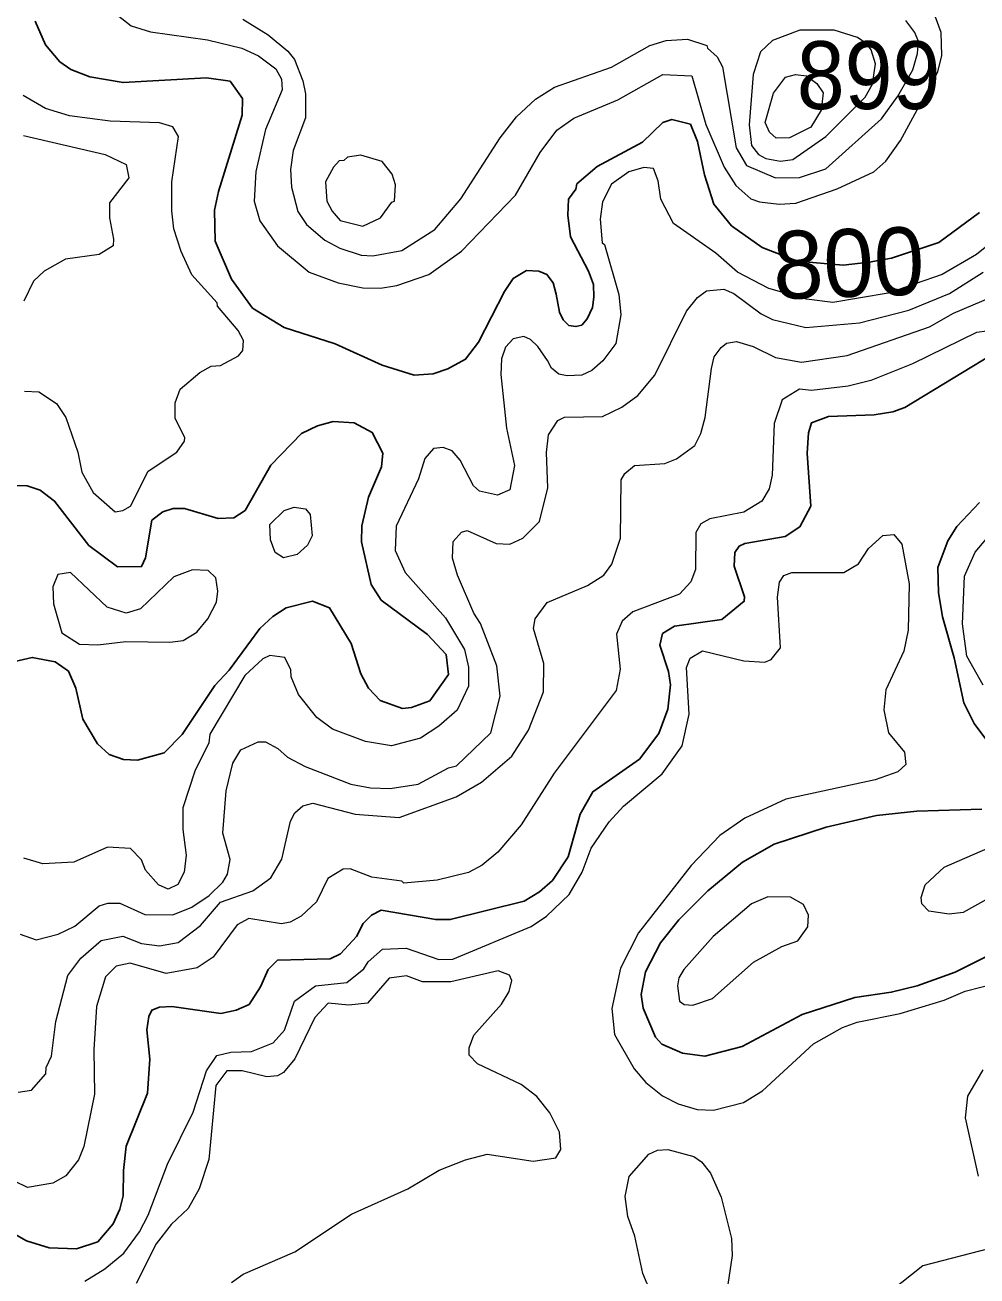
# Model space of a CAD drawing. Extents: x 673.3 to 698.5, y 6984.3 to 7012.3.
# Drawn here: x 677.484 to 678.607, y 6999.802 to 7001.278 of the extents above; entities that cross this region are included whole.
import ezdxf
from ezdxf.enums import TextEntityAlignment as Align

# ---------------------------------------------------------------- set-up
doc = ezdxf.new("R2010")
doc.units = 0
doc.header["$LTSCALE"] = 0.032
doc.layers.add('1', color=7, linetype='Continuous', lineweight=25)
doc.layers.add('2', color=7, linetype='Continuous', lineweight=13)
doc.layers.add('21', color=7, linetype='Continuous')
doc.layers.add('61', color=7, linetype='Continuous')

msp = doc.modelspace()

# ---------------------------------------------------------------- linework, layer by layer
at = {"layer": '1'}
for points in [[(678.1144, 7000.9393), (678.1102, 7000.9603), (678.1069, 7000.9738), (678.0995, 7000.9837), (678.0901, 7000.9876), (678.0755, 7000.9885), (678.0596, 7000.9789), (678.0493, 7000.9634), (678.0186, 7000.9037), (678.0035, 7000.8836), (677.9827, 7000.8723), (677.9654, 7000.8664), (677.943, 7000.8649), (677.9049, 7000.8767), (677.8494, 7000.9017), (677.7893, 7000.9211), (677.7519, 7000.9439), (677.7274, 7000.9783), (677.708, 7001.0228), (677.7073, 7001.0594), (677.7118, 7001.0814), (677.7397, 7001.1718), (677.7404, 7001.1913), (677.7255, 7001.2117), (677.6978, 7001.2157), (677.5993, 7001.2101), (677.5599, 7001.2169), (677.5375, 7001.2256), (677.5245, 7001.2348), (677.5077, 7001.2548), (677.4955, 7001.2826)], [(678.6101, 7001.0567), (678.562, 7001.0215), (678.5062, 7001.0028), (678.4797, 7000.9981), (678.449, 7000.9947), (678.3951, 7000.9993), (678.3536, 7001.0156), (678.3174, 7001.0412), (678.2965, 7001.0666), (678.2854, 7001.1014), (678.2773, 7001.1405), (678.2687, 7001.1612), (678.2468, 7001.1666), (678.2361, 7001.1632), (678.2122, 7001.1397), (678.1586, 7001.1109), (678.1349, 7001.0905), (678.1336, 7001.0844), (678.1249, 7001.0725), (678.1242, 7001.0538), (678.1273, 7001.0279), (678.1486, 7000.9876), (678.1546, 7000.9717), (678.155, 7000.9568), (678.1532, 7000.9448), (678.1471, 7000.9313), (678.1405, 7000.924), (678.1337, 7000.9222), (678.1252, 7000.9235), (678.1186, 7000.9301), (678.1144, 7000.9393)], [(678.6358, 7000.8959), (678.522, 7000.8268), (678.5078, 7000.8215), (678.4856, 7000.8182), (678.4319, 7000.8159), (678.4118, 7000.8087), (678.4083, 7000.7969), (678.4067, 7000.7726), (678.4108, 7000.7104), (678.3981, 7000.686), (678.3808, 7000.6746), (678.333, 7000.6662), (678.3263, 7000.6629), (678.3212, 7000.6554), (678.3205, 7000.6393), (678.3327, 7000.6033), (678.3323, 7000.5981), (678.3057, 7000.5765), (678.2502, 7000.5685), (678.2357, 7000.5599), (678.2326, 7000.5461), (678.2431, 7000.5151), (678.2454, 7000.4995), (678.2421, 7000.4708), (678.2315, 7000.4419), (678.2086, 7000.4117), (678.1538, 7000.3732), (678.1385, 7000.3469), (678.1246, 7000.2965), (678.1059, 7000.2684), (678.0909, 7000.2552), (678.0725, 7000.2439), (677.9853, 7000.2224), (677.9682, 7000.2224), (677.9037, 7000.2336), (677.8926, 7000.2277), (677.8827, 7000.2178), (677.8747, 7000.2024), (677.8559, 7000.1818), (677.8435, 7000.1759), (677.7816, 7000.1745), (677.7705, 7000.1633), (677.7616, 7000.143), (677.748, 7000.1223), (677.7329, 7000.1153), (677.7146, 7000.1115), (677.657, 7000.1196), (677.6421, 7000.1188), (677.6333, 7000.1156), (677.6297, 7000.1079), (677.6274, 7000.0922), (677.6307, 7000.0578), (677.6282, 7000.0173), (677.603, 6999.9551), (677.5997, 6999.9261), (677.5996, 6999.8965), (677.5956, 6999.8805), (677.5878, 6999.8634), (677.5697, 6999.8422)], [(677.4514, 7000.7345), (677.4862, 7000.7344), (677.5014, 7000.729), (677.5184, 7000.7163), (677.5588, 7000.6639), (677.5929, 7000.6387), (677.6211, 7000.639), (677.6258, 7000.6493), (677.6332, 7000.6937), (677.6462, 7000.7035), (677.6583, 7000.7076), (677.6718, 7000.7076), (677.7117, 7000.6955), (677.7302, 7000.6964), (677.7433, 7000.705), (677.7736, 7000.7587), (677.8099, 7000.7958), (677.8287, 7000.8051), (677.8472, 7000.8102), (677.8721, 7000.8086), (677.8934, 7000.7972), (677.9057, 7000.7729), (677.9042, 7000.7565), (677.8889, 7000.7209), (677.881, 7000.6871), (677.8807, 7000.6682), (677.8922, 7000.6178), (677.904, 7000.5994), (677.9585, 7000.5589), (677.9805, 7000.5351), (677.9832, 7000.5116), (677.9611, 7000.4805), (677.9396, 7000.4725), (677.9292, 7000.4715), (677.9027, 7000.481), (677.8889, 7000.4956), (677.8797, 7000.5125), (677.8683, 7000.5483), (677.843, 7000.5903), (677.8229, 7000.5983), (677.7918, 7000.5903), (677.7759, 7000.5799), (677.7606, 7000.5657), (677.7244, 7000.5165), (677.7075, 7000.4985), (677.6691, 7000.4408), (677.6479, 7000.4191), (677.6162, 7000.4104), (677.5997, 7000.4112), (677.583, 7000.4172), (677.569, 7000.4296), (677.5517, 7000.4587), (677.5436, 7000.4955), (677.5348, 7000.5155), (677.5193, 7000.5266), (677.4922, 7000.5318), (677.4615, 7000.5244)], [(678.6501, 7000.3916), (678.6038, 7000.4538), (678.5916, 7000.478), (678.5802, 7000.5314), (678.5662, 7000.5796), (678.5614, 7000.6085), (678.5607, 7000.6378), (678.5725, 7000.6694), (678.5833, 7000.6862), (678.6101, 7000.7147)], [(678.4629, 7000.1302), (678.4007, 7000.1105), (678.3299, 7000.0727), (678.2857, 7000.0611), (678.2595, 7000.0646), (678.2352, 7000.0752), (678.2277, 7000.0836), (678.213, 7000.1178), (678.2106, 7000.1339), (678.2158, 7000.1608), (678.2336, 7000.1951), (678.255, 7000.222), (678.2892, 7000.2562), (678.3304, 7000.2902), (678.3678, 7000.3115), (678.429, 7000.3314), (678.4882, 7000.3451), (678.5359, 7000.3501), (678.6127, 7000.3525)], [(678.6418, 7000.1904), (678.5812, 7000.1601), (678.5362, 7000.144), (678.5057, 7000.1365), (678.4629, 7000.1302)], [(677.5697, 6999.8422), (677.5443, 6999.8339), (677.5121, 6999.8349), (677.4852, 6999.8431), (677.4202, 6999.8803)]]:
    msp.add_lwpolyline(points, dxfattribs=at)
at = {"layer": '2'}
for points in [[(677.5813, 7001.2989), (677.6088, 7001.2772), (677.6316, 7001.2701), (677.6988, 7001.2606), (677.7394, 7001.2508), (677.7593, 7001.2418), (677.7795, 7001.2262), (677.7862, 7001.2143), (677.7869, 7001.2014), (677.7673, 7001.1549), (677.756, 7001.105), (677.7539, 7001.0702), (677.7606, 7001.047), (677.7817, 7001.0174), (677.8191, 7000.9865), (677.8531, 7000.9736), (677.8824, 7000.968), (677.9032, 7000.9674), (677.9224, 7000.9707), (677.9602, 7000.9835), (677.9987, 7001.0113), (678.0622, 7001.0773), (678.0915, 7001.1278), (678.1111, 7001.1539), (678.1312, 7001.168), (678.1832, 7001.1898), (678.2363, 7001.2197), (678.2705, 7001.2182), (678.2868, 7001.1607), (678.3088, 7001.1102), (678.3222, 7001.0886), (678.34, 7001.0731), (678.3503, 7001.0692), (678.3734, 7001.0665), (678.3933, 7001.068), (678.4419, 7001.0846), (678.4852, 7001.1047), (678.4992, 7001.1175), (678.5166, 7001.1417), (678.5608, 7001.2227), (678.5656, 7001.2421), (678.5647, 7001.2693), (678.5576, 7001.2886)], [(677.7406, 7001.2848), (677.7705, 7001.2664), (677.7936, 7001.2473), (677.8014, 7001.2372), (677.8115, 7001.212), (677.8146, 7001.1968), (677.8146, 7001.1685), (677.8, 7001.1299), (677.7968, 7001.1076), (677.7979, 7001.0865), (677.8056, 7001.0581), (677.8158, 7001.0427), (677.8373, 7001.0243), (677.8549, 7001.0149), (677.8801, 7001.0064), (677.8941, 7001.0056), (677.9282, 7001.0119), (677.9671, 7001.0368), (677.998, 7001.0731), (678.0441, 7001.1449), (678.0635, 7001.1698), (678.0858, 7001.1905), (678.1084, 7001.2046), (678.1757, 7001.2285), (678.2208, 7001.2539), (678.24, 7001.2598), (678.2654, 7001.2614), (678.2883, 7001.254), (678.2889, 7001.2506), (678.3003, 7001.2405), (678.3066, 7001.2286), (678.3227, 7001.1333), (678.3351, 7001.1124), (678.3693, 7001.0978), (678.3977, 7001.0982), (678.4286, 7001.1082), (678.4942, 7001.1674), (678.5135, 7001.1941), (678.5312, 7001.2253), (678.5369, 7001.2445), (678.5378, 7001.2586), (678.5335, 7001.2691), (678.523, 7001.2833)], [(677.483, 7000.8461), (677.4998, 7000.8453), (677.5208, 7000.8312), (677.5318, 7000.8148), (677.5459, 7000.7738), (677.5507, 7000.7502), (677.5642, 7000.7264), (677.5898, 7000.7036), (677.5992, 7000.705), (677.6079, 7000.7103), (677.6288, 7000.7514), (677.6628, 7000.774), (677.6718, 7000.787), (677.6721, 7000.7912), (677.6608, 7000.8136), (677.6607, 7000.8323), (677.6668, 7000.8484), (677.6899, 7000.8681), (677.7034, 7000.8753), (677.7143, 7000.8764), (677.7356, 7000.8877), (677.7407, 7000.8939), (677.7414, 7000.9059), (677.735, 7000.9175), (677.7107, 7000.9462), (677.7103, 7000.9502), (677.6805, 7000.9832), (677.668, 7001.0108), (677.6593, 7001.0377), (677.6567, 7001.0586), (677.6567, 7001.0929), (677.6647, 7001.1466), (677.6579, 7001.1579), (677.6423, 7001.1628), (677.5842, 7001.1645), (677.5362, 7001.1709), (677.5079, 7001.1794), (677.4816, 7001.195)], [(677.4818, 7001.1477), (677.5783, 7001.1254), (677.603, 7001.1136), (677.606, 7001.0978), (677.5832, 7001.0682), (677.5831, 7001.0506), (677.5882, 7001.0255), (677.5876, 7001.0174), (677.5709, 7001.0072), (677.5315, 7001.0016), (677.5062, 7000.9877), (677.4938, 7000.9756), (677.4823, 7000.952)], [(678.6385, 7001.033), (678.6064, 7001.0074), (678.5659, 7000.9838), (678.502, 7000.9617), (678.4367, 7000.9507), (678.4057, 7000.9544), (678.3614, 7000.967), (678.3243, 7000.9864), (678.2987, 7001.0088), (678.2489, 7001.0438), (678.2339, 7001.0724), (678.2306, 7001.0941), (678.2251, 7001.1087), (678.2138, 7001.1098), (678.1962, 7001.1047), (678.1755, 7001.0903), (678.1649, 7001.0692), (678.1623, 7001.049), (678.1647, 7001.0211), (678.1675, 7001.019), (678.1843, 7000.96), (678.1868, 7000.9361), (678.1806, 7000.9022), (678.1654, 7000.8818), (678.1524, 7000.8703), (678.1407, 7000.8648), (678.1235, 7000.864), (678.1135, 7000.866), (678.1049, 7000.8731), (678.1003, 7000.882), (678.0886, 7000.8985), (678.0801, 7000.9071), (678.0721, 7000.9104), (678.0597, 7000.9077), (678.0504, 7000.898), (678.046, 7000.884), (678.0451, 7000.8657), (678.0516, 7000.8024), (678.0614, 7000.7581), (678.0556, 7000.7297), (678.0413, 7000.7231), (678.0199, 7000.7281), (678.0128, 7000.7343), (677.997, 7000.7646), (677.9877, 7000.7757), (677.9772, 7000.7795)], [(677.4777, 7000.205), (677.4969, 7000.1986), (677.5229, 7000.2051), (677.5424, 7000.2147), (677.5711, 7000.2384), (677.5813, 7000.2417), (677.5953, 7000.2417), (677.6251, 7000.2282), (677.658, 7000.2279), (677.6806, 7000.237), (677.7008, 7000.2509), (677.7171, 7000.2664), (677.7224, 7000.2759), (677.7258, 7000.2931), (677.717, 7000.3244), (677.7208, 7000.3743), (677.7288, 7000.4068), (677.7383, 7000.4227), (677.7587, 7000.4321), (677.7675, 7000.4322), (677.7818, 7000.4243), (677.7932, 7000.4141), (677.8142, 7000.4031), (677.8679, 7000.3821), (677.8913, 7000.3777), (677.9146, 7000.377), (677.9476, 7000.3822), (677.9833, 7000.4013), (677.9929, 7000.4039), (678.0334, 7000.4427), (678.0443, 7000.4862), (678.0402, 7000.522), (678.0209, 7000.5719), (678.0132, 7000.5841), (677.9941, 7000.6288), (677.9882, 7000.649), (677.989, 7000.6685), (677.9986, 7000.6797), (678.0055, 7000.6815), (678.0397, 7000.666), (678.0557, 7000.6653), (678.0712, 7000.6726), (678.0906, 7000.6922), (678.1004, 7000.732), (678.0988, 7000.7734), (678.1014, 7000.7944), (678.1125, 7000.8114), (678.1204, 7000.8151), (678.1651, 7000.8162), (678.1879, 7000.827), (678.2067, 7000.8408), (678.2269, 7000.865), (678.264, 7000.9403), (678.2771, 7000.9566), (678.2879, 7000.9643), (678.3083, 7000.9664), (678.32, 7000.9613), (678.3521, 7000.9372), (678.3658, 7000.9305), (678.4049, 7000.921), (678.4684, 7000.9264), (678.5267, 7000.9414), (678.5746, 7000.9613), (678.6144, 7000.9862)], [(677.4756, 7000.0187), (677.4912, 7000.0212), (677.5081, 7000.0402), (677.5085, 7000.0478), (677.5149, 7000.0611), (677.5199, 7000.1021), (677.5343, 7000.1565), (677.5494, 7000.1769), (677.5733, 7000.1975), (677.5991, 7000.2027), (677.621, 7000.1941), (677.6424, 7000.1913), (677.6645, 7000.1953), (677.6906, 7000.2155), (677.7142, 7000.2429), (677.7524, 7000.2563), (677.7738, 7000.2718), (677.7868, 7000.2936), (677.797, 7000.3385), (677.8018, 7000.3485), (677.8114, 7000.3566), (677.8233, 7000.3597), (677.873, 7000.3469), (677.9251, 7000.3427), (677.9925, 7000.3673), (678.0221, 7000.3847), (678.0581, 7000.4152), (678.0778, 7000.4457), (678.0956, 7000.491), (678.0957, 7000.5245), (678.0835, 7000.5659), (678.0857, 7000.5771), (678.0996, 7000.5967), (678.1472, 7000.6165), (678.1665, 7000.6287), (678.1762, 7000.6416), (678.1861, 7000.6725), (678.1869, 7000.7415), (678.1913, 7000.7488), (678.203, 7000.7582), (678.2386, 7000.7606), (678.2522, 7000.766), (678.274, 7000.782), (678.2812, 7000.7959), (678.2861, 7000.8148), (678.2937, 7000.8728), (678.2967, 7000.8863), (678.305, 7000.8973), (678.3114, 7000.9026), (678.323, 7000.9045), (678.343, 7000.8985), (678.3691, 7000.8857), (678.3998, 7000.8803), (678.4536, 7000.8881), (678.5511, 7000.9219), (678.5793, 7000.938), (678.6489, 7000.9675)], [(678.6186, 7000.9169), (678.6062, 7000.9152), (678.5308, 7000.8781), (678.4818, 7000.8586), (678.455, 7000.8518), (678.4115, 7000.8469), (678.3975, 7000.8483), (678.3769, 7000.8357), (678.3675, 7000.8076), (678.3651, 7000.7467), (678.3619, 7000.7307), (678.3532, 7000.7163), (678.332, 7000.7033), (678.2919, 7000.6953), (678.281, 7000.6893), (678.2753, 7000.6791), (678.2747, 7000.6355), (678.2693, 7000.6209), (678.2558, 7000.6065), (678.2008, 7000.5854), (678.1883, 7000.5747), (678.1815, 7000.559), (678.186, 7000.518), (678.181, 7000.4928), (678.1081, 7000.3951), (678.0689, 7000.334), (678.0415, 7000.3018), (678.0231, 7000.2866), (678.0071, 7000.2778), (677.97, 7000.2687), (677.9307, 7000.2654), (677.9282, 7000.2678), (677.8928, 7000.2723), (677.8671, 7000.2823), (677.8592, 7000.2817), (677.8409, 7000.271), (677.8274, 7000.2432), (677.8096, 7000.2265), (677.7963, 7000.2192), (677.7863, 7000.2174), (677.7478, 7000.2237), (677.734, 7000.2163), (677.7058, 7000.1778), (677.6866, 7000.1655), (677.65, 7000.1587), (677.6078, 7000.1709), (677.591, 7000.1672), (677.5785, 7000.1546), (677.5679, 7000.1199), (677.5647, 7000.0686), (677.5654, 7000.0164), (677.553, 6999.9545), (677.5467, 6999.9388), (677.5317, 6999.92), (677.5164, 6999.9111), (677.4867, 6999.9063), (677.4574, 6999.9204)], [(677.9772, 7000.7795), (677.9657, 7000.7784), (677.9554, 7000.7666), (677.9478, 7000.7423), (677.9214, 7000.6867), (677.9203, 7000.6581), (677.9321, 7000.6319), (677.9796, 7000.5785), (678.0021, 7000.5409), (678.0068, 7000.5203), (678.0068, 7000.4979), (677.9936, 7000.4696), (677.9719, 7000.4508), (677.9501, 7000.4366), (677.9159, 7000.4275), (677.8853, 7000.4325), (677.8466, 7000.4472), (677.8278, 7000.4608), (677.8064, 7000.4878), (677.7976, 7000.509), (677.7974, 7000.5172), (677.7901, 7000.5316), (677.7726, 7000.5341), (677.7644, 7000.5302), (677.7428, 7000.5103), (677.7015, 7000.4413), (677.7006, 7000.4311), (677.6841, 7000.3975), (677.6697, 7000.3541), (677.6698, 7000.3287), (677.6737, 7000.2982), (677.6713, 7000.2785), (677.6638, 7000.2636), (677.6525, 7000.2583), (677.6411, 7000.2634), (677.6259, 7000.2807), (677.6212, 7000.2929), (677.608, 7000.3062), (677.5809, 7000.3077), (677.5413, 7000.29), (677.5046, 7000.2882), (677.4822, 7000.2948)], [(678.6143, 7000.4991), (678.5949, 7000.5334), (678.5899, 7000.5712), (678.5923, 7000.6275), (678.6049, 7000.656), (678.6584, 7000.7193)], [(678.3792, 7000.6285), (678.3883, 7000.6318), (678.4499, 7000.632), (678.4671, 7000.642), (678.4791, 7000.6604), (678.4957, 7000.6757), (678.509, 7000.6766), (678.5182, 7000.6654), (678.5271, 7000.6187), (678.5256, 7000.5637), (678.5205, 7000.5392), (678.4994, 7000.4936), (678.4971, 7000.4698), (678.5025, 7000.4428), (678.5215, 7000.42), (678.5229, 7000.4053), (678.5135, 7000.3968), (678.4867, 7000.3874), (678.3814, 7000.3646), (678.3332, 7000.3422), (678.3034, 7000.3215), (678.2697, 7000.2863), (678.2076, 7000.2069), (678.1861, 7000.165), (678.1762, 7000.1175), (678.1794, 7000.0866), (678.2024, 7000.0461), (678.2163, 7000.0299), (678.2359, 7000.0144), (678.2542, 7000.0049), (678.2766, 6999.9983), (678.2961, 6999.9975), (678.3313, 7000.0066), (678.354, 7000.0204), (678.414, 7000.0756), (678.4482, 7000.0951), (678.4655, 7000.1011), (678.5163, 7000.1114), (678.5681, 7000.1273), (678.593, 7000.138), (678.6483, 7000.1521)], [(677.5543, 6999.7956), (677.5779, 6999.8103), (677.6002, 6999.8286), (677.6187, 6999.8539), (677.6288, 6999.8734), (677.6516, 6999.9337), (677.6821, 6999.9949), (677.6978, 7000.0438), (677.7101, 7000.0618), (677.7264, 7000.0658), (677.7508, 7000.0667), (677.7766, 7000.0769), (677.7898, 7000.0917), (677.8017, 7000.1261), (677.8264, 7000.1441), (677.8632, 7000.1482), (677.8836, 7000.1642), (677.8886, 7000.1723), (677.9054, 7000.1873), (677.9332, 7000.1888), (677.972, 7000.1751), (677.9886, 7000.1758), (678.0807, 7000.2143), (678.0991, 7000.2262), (678.1259, 7000.2518), (678.1412, 7000.2785), (678.1517, 7000.3067), (678.1731, 7000.3379), (678.1897, 7000.3562), (678.2353, 7000.3945), (678.2591, 7000.4272), (678.2674, 7000.4646), (678.2641, 7000.5198), (678.2684, 7000.5309), (678.283, 7000.5396), (678.332, 7000.5277), (678.3567, 7000.526), (678.3641, 7000.5292), (678.375, 7000.5429), (678.3717, 7000.6027), (678.3738, 7000.6207), (678.3792, 7000.6285)], [(678.6209, 7000.2475), (678.5906, 7000.2309), (678.5743, 7000.2288), (678.5501, 7000.2321), (678.5417, 7000.2411), (678.5411, 7000.2486), (678.5458, 7000.2635), (678.5684, 7000.2844), (678.674, 7000.3303)], [(677.7271, 6999.7942), (677.7409, 6999.8037), (677.8018, 6999.8302), (677.8687, 6999.8746), (677.9352, 6999.9046), (677.9724, 6999.9265), (678.0035, 6999.939), (678.0291, 6999.9454), (678.0831, 6999.9373), (678.1099, 6999.9413), (678.1158, 6999.9511), (678.1143, 6999.9714), (678.1028, 6999.9944), (678.0876, 7000.0135), (678.0689, 7000.0279), (678.0177, 7000.0522), (678.0077, 7000.0622), (678.0077, 7000.0708), (678.0134, 7000.0859), (678.0458, 7000.1226), (678.0548, 7000.1376), (678.0582, 7000.1505), (678.0555, 7000.1566), (678.042, 7000.1618), (677.9861, 7000.149), (677.9528, 7000.1488), (677.9338, 7000.1561), (677.9135, 7000.1531), (677.8876, 7000.1236), (677.8657, 7000.1212), (677.8415, 7000.1236), (677.8255, 7000.1068), (677.8018, 7000.058), (677.7885, 7000.0417), (677.7814, 7000.038), (677.7688, 7000.0366), (677.7397, 7000.0438), (677.7219, 7000.0437), (677.7088, 7000.0265), (677.7007, 6999.9392), (677.6891, 6999.9044), (677.6763, 6999.8815), (677.656, 6999.8625), (677.6385, 6999.8398), (677.6147, 6999.7928)], [(678.6138, 7000.0452), (678.5957, 7000.0138), (678.5932, 6999.9882), (678.6084, 6999.9194)], [(678.622, 6999.834), (678.5429, 6999.8138), (678.5048, 6999.7835)]]:
    msp.add_lwpolyline(points, dxfattribs=at)
for points in [[(678.4751, 7001.193), (678.4835, 7001.2082), (678.4873, 7001.2323), (678.4822, 7001.2489), (678.4775, 7001.2556), (678.4659, 7001.2632), (678.4383, 7001.272), (678.398, 7001.272), (678.3655, 7001.2599), (678.3513, 7001.2464), (678.343, 7001.2197), (678.3382, 7001.1601), (678.3409, 7001.1358), (678.3491, 7001.1253), (678.3576, 7001.1206), (678.3751, 7001.1174), (678.3897, 7001.1194), (678.4284, 7001.1463)], [(678.37, 7001.1444), (678.362, 7001.1515), (678.3571, 7001.1631), (678.367, 7001.1977), (678.3809, 7001.2167), (678.3929, 7001.2198), (678.4059, 7001.2182), (678.4181, 7001.2092), (678.4256, 7001.1981), (678.4232, 7001.1776), (678.411, 7001.1574), (678.3859, 7001.1448)], [(677.9206, 7001.0894), (677.917, 7001.1019), (677.905, 7001.1171), (677.8798, 7001.1245), (677.864, 7001.1222), (677.8597, 7001.1182), (677.8545, 7001.1179), (677.8476, 7001.1104), (677.8383, 7001.0928), (677.8399, 7001.0703), (677.8459, 7001.0584), (677.8554, 7001.0473), (677.8822, 7001.0407), (677.9032, 7001.0505), (677.9165, 7001.069), (677.9196, 7001.0702)], [(677.7895, 7000.7051), (677.8011, 7000.7091), (677.8147, 7000.707), (677.8202, 7000.7004), (677.8226, 7000.6751), (677.817, 7000.6643), (677.8046, 7000.653), (677.7888, 7000.6491), (677.7789, 7000.6555), (677.7731, 7000.6704), (677.7723, 7000.6885)], [(677.6995, 7000.5771), (677.7096, 7000.5971), (677.7113, 7000.6099), (677.7088, 7000.6258), (677.6998, 7000.6343), (677.6814, 7000.6352), (677.6592, 7000.6268), (677.6197, 7000.589), (677.6029, 7000.5839), (677.5804, 7000.5912), (677.5373, 7000.6319), (677.5223, 7000.6294), (677.5166, 7000.615), (677.5174, 7000.595), (677.5269, 7000.5608), (677.5477, 7000.5472), (677.5697, 7000.5464), (677.6027, 7000.5504), (677.6546, 7000.5496), (677.6703, 7000.5518), (677.6865, 7000.5616)], [(678.3767, 7000.1904), (678.3954, 7000.1973), (678.4073, 7000.2139), (678.4083, 7000.2276), (678.4021, 7000.2401), (678.3869, 7000.2488), (678.3603, 7000.249), (678.3407, 7000.2409), (678.2956, 7000.2022), (678.261, 7000.1636), (678.2553, 7000.1536), (678.2536, 7000.1443), (678.2559, 7000.1262), (678.2616, 7000.1221), (678.2717, 7000.1213), (678.2949, 7000.1292), (678.3432, 7000.1719)], [(678.2312, 6999.7751), (678.2177, 6999.7925), (678.2125, 6999.8048), (678.2033, 6999.8487), (678.195, 6999.8721), (678.1918, 6999.8956), (678.1966, 6999.9193), (678.2196, 6999.9454), (678.23, 6999.9502), (678.242, 6999.951), (678.2728, 6999.9426), (678.2819, 6999.9365), (678.2926, 6999.923), (678.3049, 6999.8946), (678.3171, 6999.846), (678.3179, 6999.8259), (678.313, 6999.7916), (678.3098, 6999.7835), (678.2992, 6999.7702), (678.2883, 6999.7623), (678.267, 6999.7534), (678.2491, 6999.7607)]]:
    msp.add_lwpolyline(points, close=True, dxfattribs=at)

# ---------------------------------------------------------------- texts
at = {"layer": '21', "width": 0.95}
msp.add_text('899', height=0.08, dxfattribs=at).set_placement((678.3943, 7001.1789))
at = {"layer": '61'}
msp.add_text('800', height=0.08, rotation=1.909, dxfattribs=at).set_placement((678.4567, 7000.9573), align=Align.CENTER)

doc.saveas('drawing.dxf')
